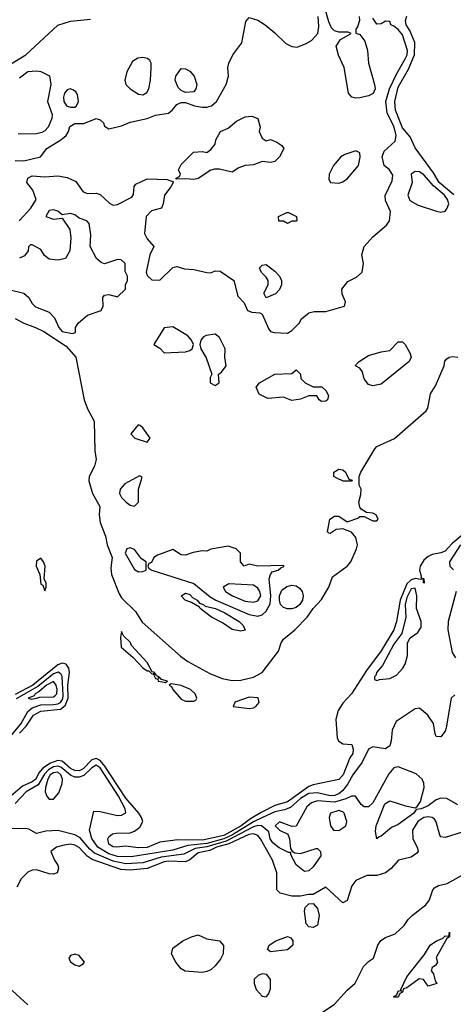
# Model space of a CAD drawing. Header units: inches. Extents: x 2380249 to 2585472, y 382747 to 546448.
# Tile 461 of 626: x 2513071 to 2515109, y 472213 to 476834. Entities that reach past the tile are written whole.
import ezdxf

# ---------------------------------------------------------------- set-up
doc = ezdxf.new("R2010")
doc.units = ezdxf.units.IN
doc.header["$MEASUREMENT"] = 0
doc.layers.add('C5417', color=7, linetype='Continuous')

msp = doc.modelspace()

# ---------------------------------------------------------------- linework, layer by layer
at = {"layer": 'C5417', "color": 4}
for points, elevation in [([(2514666.4, 476850), (2514668.2, 476830), (2514659.1, 476800.9), (2514650.4, 476790), (2514650.7, 476770.7), (2514670, 476764.4), (2514693.7, 476733.7), (2514704.9, 476690), (2514710.3, 476630), (2514738.5, 476530), (2514740.9, 476510), (2514732.1, 476487.9), (2514710, 476476.4), (2514670, 476468.3), (2514650, 476466.6), (2514631.1, 476471.1), (2514615.8, 476490), (2514596.3, 476610), (2514568.5, 476668.5), (2514558.9, 476710), (2514578.3, 476741.7), (2514628, 476770), (2514615.1, 476775.1), (2514570, 476775.1), (2514550, 476781.7), (2514535.7, 476795.7), (2514523.5, 476823.5), (2514476.8, 476990)], 8), ([(2513019.7, 476620.3), (2513099.6, 476670), (2513250, 476808.2), (2513310, 476828), (2513403.2, 476836.8)], 16), ([(2513050, 476172.7), (2513090, 476172.4), (2513168.9, 476191.1), (2513199, 476230), (2513265.2, 476270), (2513289.3, 476290), (2513301.2, 476310), (2513306.3, 476333.7), (2513330, 476346.8), (2513372.3, 476347.7), (2513430, 476370.8), (2513450, 476364.7), (2513464.7, 476350), (2513470, 476334), (2513490, 476322), (2513550, 476336), (2513590, 476354), (2513669.4, 476370.6), (2513710, 476386.8), (2513770, 476396), (2513789.4, 476410.6), (2513810, 476436), (2513830, 476446), (2513850, 476446), (2513892, 476430), (2513930, 476423), (2513950, 476423), (2513973.2, 476430), (2513996.2, 476450), (2514041.6, 476530), (2514052.3, 476570), (2514049.3, 476610.7), (2514054, 476630), (2514073.2, 476670), (2514114.2, 476725.8), (2514133.6, 476826.4), (2514150, 476844.7), (2514190, 476832.4), (2514224, 476810), (2514270, 476773), (2514321.8, 476721.8), (2514350, 476708.5), (2514374.2, 476705.8), (2514418, 476722), (2514442.7, 476737.3), (2514472.7, 476770), (2514477, 476803), (2514473, 476850)], 12), ([(2513069, 475890), (2513124, 475950), (2513148, 475990), (2513133.6, 476033.6), (2513104, 476070), (2513109, 476090), (2513130, 476100.7), (2513190, 476097.3), (2513250, 476102), (2513293.7, 476093.7), (2513335.5, 476075.5), (2513370, 476026), (2513390, 476018.8), (2513430, 476020.7), (2513450, 476014), (2513493.2, 475973.2), (2513510, 475964), (2513530, 475967.3), (2513598, 476002), (2513606.6, 476013.4), (2513609.4, 476050.6), (2513617.2, 476062.8), (2513670, 476086.8), (2513763.6, 476083.6), (2513794, 476074), (2513782, 476050), (2513751, 476010), (2513746, 475970), (2513738, 475950), (2513690, 475937.2), (2513665.5, 475910), (2513657.3, 475830), (2513670, 475806), (2513702, 475770), (2513682.8, 475730), (2513664.7, 475650), (2513670, 475634), (2513692.7, 475612.7), (2513730, 475611.3), (2513790, 475671.3), (2513810, 475676), (2513845.5, 475665.5), (2513890, 475662), (2513950, 475647.3), (2513970, 475646.8), (2513990, 475654.8), (2514013.4, 475653.4), (2514078, 475610), (2514096.9, 475536.9), (2514125.4, 475505.4), (2514142, 475470), (2514162, 475462), (2514198.8, 475458.8), (2514210, 475452), (2514241.4, 475381.4), (2514250, 475371.3), (2514266.4, 475366.4), (2514330, 475362.8), (2514350, 475376), (2514384, 475410), (2514395.3, 475430), (2514430, 475458), (2514454.6, 475465.4), (2514510, 475464), (2514598, 475490), (2514602, 475510), (2514586, 475546), (2514585.2, 475570), (2514613.8, 475606.2), (2514653.6, 475626.4), (2514681.2, 475650), (2514687, 475690), (2514679.3, 475730), (2514689.2, 475770), (2514730, 475814.8), (2514794, 475870), (2514809, 475890), (2514813.6, 475933.6), (2514790, 475986), (2514789.1, 476009.1), (2514822, 476078), (2514824, 476104), (2514809.2, 476129.2), (2514784, 476150), (2514774, 476190), (2514783.2, 476216.8), (2514836, 476264), (2514839.6, 476290), (2514830.8, 476330), (2514797.2, 476397.2), (2514791.8, 476450), (2514808.6, 476510), (2514841.3, 476578.7), (2514882.6, 476650), (2514891.4, 476670), (2514893.7, 476690), (2514870, 476763.6), (2514850, 476788.2), (2514830, 476804.5), (2514815.3, 476810), (2514810, 476826), (2514790, 476828), (2514770, 476815.3), (2514750, 476813.2), (2514730, 476842)], 8), ([(2515111.8, 476011.8), (2515042.2, 476070), (2515015.8, 476115.8), (2514930, 476232.3), (2514905.2, 476285.2), (2514870, 476327.3), (2514836.4, 476410), (2514834, 476450), (2514850, 476518), (2514898.2, 476601.8), (2514925.8, 476670), (2514927.2, 476727.2), (2514904.2, 476784.2), (2514886.9, 476810), (2514883.5, 476830), (2514890, 476850.8)], 4), ([(2513070, 476560.7), (2513110, 476590.7), (2513150, 476594.8), (2513170, 476590.8), (2513210.7, 476570.7), (2513217.3, 476530), (2513202, 476450), (2513223, 476390), (2513222, 476370), (2513205.5, 476330), (2513190, 476312.3), (2513175.8, 476304.2), (2513150, 476298.7), (2513063.6, 476296.4)], 12), ([(2513026.4, 475566.4), (2513091, 475550), (2513114.8, 475530), (2513130, 475502), (2513146, 475486), (2513210, 475462), (2513235.3, 475435.3), (2513254.8, 475390), (2513271.3, 475370), (2513318.6, 475361.4), (2513333.2, 475366.8), (2513334, 475390), (2513345.2, 475410), (2513369.5, 475430.5), (2513390, 475446.8), (2513454, 475470), (2513464, 475490), (2513462, 475530), (2513470, 475542), (2513490, 475544.7), (2513530, 475534), (2513568, 475570), (2513568, 475590), (2513578, 475610), (2513578, 475630), (2513567.3, 475652.7), (2513566, 475690), (2513547.3, 475707.3), (2513530, 475708), (2513470, 475688), (2513454.6, 475694.6), (2513432.7, 475712.7), (2513402.7, 475770), (2513404.7, 475824.7), (2513398, 475878), (2513386, 475890), (2513350, 475902), (2513330, 475919), (2513310, 475924), (2513270, 475918), (2513250, 475935.3), (2513230, 475942), (2513210, 475938), (2513194, 475910), (2513230, 475898), (2513270, 475902), (2513306, 475850), (2513311.3, 475810), (2513306, 475750), (2513286, 475714), (2513250, 475705.2), (2513209.5, 475709.5), (2513187.2, 475727.2), (2513170, 475755.3), (2513130, 475778), (2513122, 475778), (2513112, 475768), (2513111.3, 475750), (2513093.7, 475726.3), (2513070, 475715.3)], 8), ([(2513050, 475432.4), (2513090, 475410.2), (2513144.9, 475390), (2513183.8, 475370), (2513290, 475302.6), (2513334.6, 475250), (2513373.8, 475050), (2513390, 475007.3), (2513420.5, 474950), (2513424.6, 474810), (2513430.5, 474770), (2513422, 474738), (2513398, 474690), (2513396.5, 474670), (2513412.9, 474610), (2513447.2, 474550), (2513444.8, 474510), (2513450, 474474), (2513475, 474410), (2513482, 474370), (2513505.4, 474310), (2513499, 474261), (2513502.2, 474230), (2513538.8, 474138.8), (2513550, 474120.4), (2513615.9, 474055.9), (2513646.7, 474006.7), (2513826.9, 473846.9), (2513862, 473822), (2513964.7, 473764.7), (2514022.5, 473742.5), (2514070, 473733.1), (2514110, 473733.4), (2514170, 473748.7), (2514210, 473770.4), (2514287, 473870), (2514299.6, 473910), (2514310, 473927.3), (2514364.5, 473970), (2514422, 474030), (2514449.6, 474070.3), (2514490, 474113), (2514523.6, 474170), (2514541, 474219), (2514610, 474268.9), (2514627.2, 474290), (2514654.3, 474350), (2514658, 474370), (2514650, 474404), (2514630, 474429.3), (2514590, 474444), (2514558, 474442), (2514530, 474422), (2514524, 474424), (2514518, 474430), (2514529, 474490), (2514550, 474504.7), (2514570, 474504.7), (2514610, 474478), (2514664, 474496), (2514670, 474502), (2514690, 474502), (2514730, 474482), (2514750, 474482), (2514755.3, 474490), (2514746, 474510), (2514730, 474518), (2514700.4, 474520.4), (2514676.4, 474536.4), (2514670, 474546), (2514665.2, 474570), (2514674.6, 474605.4), (2514675.3, 474630), (2514666, 474650), (2514666, 474690), (2514674, 474710), (2514739.3, 474820.7), (2514749.2, 474830.8), (2514831.9, 474868.1), (2514981.5, 474998.5), (2514989.4, 475010.6), (2515002, 475078), (2515024.7, 475115.3), (2515065.2, 475210), (2515069.1, 475230.9), (2515078, 475242), (2515089.3, 475250.7), (2515106.3, 475253.7), (2515130, 475250.6)], 4), ([(2515235.6, 474484.4), (2515103.7, 474376.3), (2515070, 474339.7), (2515050, 474331.3), (2515010, 474324.7), (2514990, 474315.1), (2514970, 474297.4), (2514953.4, 474270), (2514950.2, 474250), (2514958.4, 474221.6), (2514956, 474216), (2514970.6, 474210), (2514971, 474191), (2514974, 474190), (2514969.1, 474190.9), (2514969.1, 474209.1), (2514953.7, 474206.3), (2514931.5, 474211.5), (2514910, 474204.4), (2514890, 474186.2), (2514858.8, 474110), (2514841.5, 474010), (2514829.2, 473970), (2514770, 473871.1), (2514700.7, 473779.3), (2514630.2, 473669.8), (2514590, 473625.6), (2514567.8, 473592.2), (2514555.9, 473550), (2514563, 473463), (2514569.5, 473449.5), (2514590, 473434.9), (2514631.9, 473431.9), (2514638.4, 473410), (2514636.4, 473390), (2514622.8, 473370), (2514591.7, 473290), (2514570, 473267.3), (2514450, 473243.1), (2514430, 473235.3), (2514330, 473163.4), (2514270, 473145.6), (2514206.5, 473113.5), (2514156.4, 473083.6), (2514111.7, 473050), (2514030, 473005.1), (2513930, 472982.8), (2513815, 472985), (2513730, 472974), (2513670, 472948.1), (2513627.9, 472947.9), (2513570, 472955.6), (2513526, 472950), (2513510, 472952), (2513490, 472964.5), (2513485.1, 472990), (2513490, 472998.8), (2513507.7, 473012.3), (2513523.9, 473016.1), (2513590, 473017.6), (2513610, 473024.9), (2513636, 473044), (2513649.7, 473070), (2513643.8, 473090), (2513630.9, 473110), (2513570, 473180.3), (2513470.9, 473330.9), (2513450, 473357.2), (2513430, 473366.5), (2513410, 473360.3), (2513370, 473318.5), (2513350, 473309.1), (2513330, 473309.9), (2513310, 473319), (2513270, 473353.3), (2513250, 473357.1), (2513215.6, 473344.4), (2513179.4, 473320.6), (2513161.5, 473298.5), (2513146.7, 473270), (2513130, 473257.1), (2513084.1, 473235.9), (2513030.1, 473189.9)], 4), ([(2515142.6, 474370), (2515090.4, 474290), (2515092.7, 474270), (2515110, 474252.7)], 8), ([(2515121.5, 474150), (2515084.4, 474010), (2515082.8, 473970), (2515103.7, 473863.7), (2515118.4, 473838.4)], 8), ([(2513070, 473486), (2513102, 473518), (2513135.4, 473570), (2513170, 473588.1), (2513262.5, 473597.5), (2513284.8, 473615.2), (2513298.6, 473650), (2513298, 473710), (2513305.6, 473770), (2513302.6, 473790), (2513289.7, 473809.8), (2513270, 473813.3), (2513250, 473805.5), (2513132.6, 473710), (2513050, 473667.6)], 4), ([(2513027.9, 473470), (2513077.5, 473530), (2513110, 473587.6), (2513130, 473605), (2513170, 473618.4), (2513230, 473619.5), (2513250, 473622.6), (2513262.7, 473630), (2513273.7, 473646.3), (2513276, 473664), (2513270.5, 473750.6), (2513264.5, 473764.5), (2513252, 473772), (2513230, 473763.2), (2513155.7, 473704.3), (2513053.8, 473646.2)], 8), ([(2515115.3, 473664.7), (2515098, 473650), (2515074.9, 473510), (2515070, 473495.3), (2515050, 473468.7), (2515028.7, 473470), (2515022.7, 473482.7), (2515015.1, 473530), (2514989.6, 473569.6), (2514950, 473602), (2514930, 473599), (2514839.8, 473540.2), (2514821.1, 473498.9), (2514817.1, 473450), (2514810, 473426.6), (2514790, 473411.8), (2514730, 473421.3), (2514710, 473409.5), (2514680.3, 473350), (2514636.2, 473290), (2514612.7, 473247.3), (2514590, 473216.9), (2514570, 473200.9), (2514550, 473193.1), (2514530, 473191.8), (2514470, 473204.8), (2514430, 473202), (2514390, 473179.4), (2514343.4, 473136.6), (2514315.2, 473124.8), (2514270, 473116), (2514212, 473090), (2514170, 473069.3), (2514071.3, 473008.6), (2514030, 472989.2), (2513950, 472967.6), (2513861.2, 472958.8), (2513790, 472936.8), (2513594.6, 472905.4), (2513530, 472906.9), (2513490, 472919.5), (2513438.3, 472950), (2513409.6, 472990.4), (2513399.5, 473030), (2513420.2, 473119.8), (2513450, 473118), (2513530, 473099.3), (2513550, 473100.5), (2513569.3, 473110.7), (2513567.3, 473130), (2513535, 473190), (2513450, 473322.5), (2513430, 473334.5), (2513410, 473322.8), (2513372.9, 473287.2), (2513350, 473278.5), (2513330, 473279.3), (2513310, 473287.6), (2513265.1, 473325.1), (2513250, 473331.1), (2513230, 473326.9), (2513206.6, 473313.4), (2513187, 473293), (2513157.3, 473242.7), (2513101.3, 473210), (2513050, 473155.1)], 8), ([(2515130, 473149.3), (2515078.5, 473178.5), (2515050, 473179.7), (2515028.2, 473171.8), (2514990, 473144.2), (2514958, 473130), (2514933.7, 473126.3), (2514922.8, 473110), (2514850, 473057), (2514817.6, 473042.4), (2514770, 473001.2), (2514760.7, 472999.3), (2514749.3, 472989.3), (2514743.7, 473023.7), (2514746, 473050), (2514786.3, 473153.7), (2514810, 473167.3), (2514883.9, 473143.9), (2514930, 473134.8), (2514939.5, 473140.5), (2514954.9, 473165.1), (2514971, 473230), (2514969.7, 473250), (2514962, 473270), (2514934.6, 473294.6), (2514850, 473327.8), (2514830, 473322), (2514805.7, 473294.3), (2514730, 473158), (2514710, 473139), (2514690, 473139), (2514675.3, 473150), (2514649.2, 473189.2), (2514630, 473189.4), (2514603.5, 473176.5), (2514550, 473162), (2514470, 473167.4), (2514442, 473158), (2514420.6, 473139.4), (2514370, 473048.7), (2514350, 473048), (2514291.3, 473068.7), (2514271.3, 473050), (2514292, 473030), (2514331.1, 473011.1), (2514338.8, 472990), (2514343.6, 472943.6), (2514351.3, 472931.3), (2514363.6, 472923.6), (2514390, 472921), (2514464.7, 472944.7), (2514470, 472944.7), (2514484.7, 472930), (2514486, 472910), (2514450, 472857.2), (2514430, 472839), (2514410, 472835.3), (2514370, 472868), (2514346, 472914), (2514346, 472926), (2514334, 472926), (2514290, 472947.3), (2514260.7, 472970), (2514248.2, 472990), (2514242, 473022), (2514208, 473050), (2514190, 473051.4), (2514170, 473045.2), (2514041.1, 472978.9), (2513950, 472952.2), (2513895.7, 472944.3), (2513843.2, 472916.8), (2513736.2, 472903.8), (2513650, 472876.5), (2513570, 472872.1), (2513510, 472884.7), (2513422.2, 472922.2), (2513400.5, 472940.5), (2513354.8, 472994.8), (2513330, 473007.6), (2513250, 473028.2), (2513194.2, 473025.8), (2513150, 473014), (2513114, 473034), (2513097.6, 473037.6), (2513010, 473036.2)], 12), ([(2515150, 473021), (2515070, 472995.1), (2515050, 472999.3), (2515045.9, 473005.9), (2515028.7, 473068.7), (2515021, 473081), (2515009.8, 473089.8), (2514992.9, 473092.9), (2514970, 473088.8), (2514941.5, 473070), (2514916.9, 473030), (2514918.7, 472990), (2514939.1, 472950), (2514942.8, 472930), (2514938, 472922), (2514910, 472902.7), (2514850.7, 472889.3), (2514816, 472850), (2514790, 472829.4), (2514750, 472818), (2514702.5, 472817.5), (2514650, 472793.2), (2514631.7, 472768.3), (2514610, 472699.3), (2514590, 472689.5), (2514510, 472762), (2514450, 472728.7), (2514428.7, 472728.7), (2514390, 472719.5), (2514350, 472719.7), (2514294.9, 472734.9), (2514279.3, 472750), (2514279.6, 472830), (2514259.6, 472890), (2514202.5, 472990), (2514190, 473004.5), (2514170, 473013.2), (2514147.2, 473010), (2514054.5, 472965.5), (2513996.5, 472950), (2513964.7, 472935.3), (2513910, 472923.7), (2513870, 472890.8), (2513850, 472882), (2513770, 472884.5), (2513750, 472881), (2513670.1, 472849.9), (2513590, 472842.9), (2513545.9, 472845.9), (2513411.8, 472891.8), (2513388.5, 472908.5), (2513350, 472948.4), (2513330, 472960.4), (2513310, 472964), (2513279.9, 472960.1), (2513244.7, 472950), (2513218, 472930), (2513234.4, 472890), (2513250, 472866), (2513254, 472850), (2513247.3, 472830), (2513230, 472824.2), (2513210, 472825.1), (2513150, 472844), (2513130, 472842), (2513110, 472833.2), (2513078.8, 472801.2), (2513057.5, 472762.5)], 16), ([(2514488.3, 472171.7), (2514550, 472213), (2514610, 472278.8), (2514647.5, 472312.5), (2514687, 472390), (2514710, 472414), (2514734, 472430), (2514753.3, 472490), (2514767.7, 472512.3), (2514790, 472526.7), (2514835.8, 472544.2), (2514878, 472582), (2514896, 472610), (2514916, 472630), (2514980.1, 472679.9), (2514997.4, 472702.6), (2515012, 472750), (2515021, 472759), (2515039, 472770), (2515079.5, 472780.5), (2515150, 472818.9)], 16), ([(2512999.3, 472310), (2513110, 472210.4)], 16)]:
    msp.add_lwpolyline(points, dxfattribs=dict(at, elevation=elevation))
for points, elevation in [([(2513650, 476657.6), (2513625.5, 476654.5), (2513601.7, 476638.3), (2513574.4, 476590), (2513565.5, 476550), (2513570.6, 476530), (2513590.6, 476510), (2513630, 476484.9), (2513650, 476482.4), (2513668, 476492), (2513678.7, 476510), (2513686.3, 476550), (2513689.6, 476610), (2513689.5, 476629.5), (2513682.5, 476642.5), (2513671.4, 476651.4)], 16), ([(2513850, 476493.2), (2513830, 476502), (2513816, 476516), (2513801.2, 476550), (2513805.2, 476570), (2513830, 476604.7), (2513850, 476604), (2513870, 476593.4), (2513890.4, 476570), (2513903, 476530), (2513898.8, 476510), (2513890, 476495.3)], 12), ([(2513310, 476509.5), (2513294.9, 476505.1), (2513282.4, 476490), (2513276.4, 476470), (2513278.4, 476450), (2513291, 476430), (2513310, 476423.1), (2513330, 476424.4), (2513338, 476430), (2513347.3, 476450), (2513342.7, 476482.7), (2513335.4, 476495.4), (2513323.9, 476503.9)], 16), ([(2514230, 476266), (2514250, 476272), (2514279.6, 476259.6), (2514303.6, 476243.6), (2514312, 476230), (2514292, 476190), (2514270, 476168), (2514250, 476164), (2514211.1, 476168.9), (2514170, 476153.2), (2514130, 476149.3), (2514101.6, 476138.4), (2514070, 476119), (2514010, 476133.2), (2513987.1, 476132.9), (2513970, 476128.7), (2513910, 476089), (2513890, 476084), (2513852, 476088), (2513806, 476086), (2513806, 476090), (2513822, 476098), (2513826, 476110), (2513818, 476130), (2513830, 476154), (2513887.3, 476212.7), (2513930, 476216), (2513950, 476211.3), (2513970, 476224.7), (2513989, 476250), (2513993.2, 476270), (2514015.3, 476310), (2514050, 476324.9), (2514090, 476358.8), (2514130, 476378.8), (2514162, 476382), (2514190, 476371.3), (2514201, 476330), (2514196, 476310), (2514210, 476278)], 8), ([(2514650, 476218.4), (2514598.7, 476201.3), (2514580.5, 476190), (2514545.5, 476150), (2514524.9, 476110), (2514523.5, 476083.5), (2514530.9, 476070.9), (2514570, 476067.3), (2514590, 476074), (2514611.5, 476088.5), (2514662.7, 476150), (2514671.7, 476188.3), (2514669, 476210)], 12), ([(2514930, 476121.2), (2514911.3, 476110), (2514914.8, 476070), (2514894.8, 476010), (2514904.9, 475984.9), (2514943.9, 475963.9), (2515030, 475935.5), (2515050, 475930.5), (2515070, 475935.5), (2515080.5, 475950), (2515086.9, 475970), (2515082, 475990), (2515067.1, 476010), (2515014.9, 476054.9), (2514970, 476106.6), (2514950, 476120.9)], 8), ([(2514330, 475878), (2514310, 475888), (2514288.4, 475888.4), (2514288, 475910), (2514326, 475930), (2514334, 475930), (2514372, 475910), (2514374, 475890), (2514370, 475888), (2514350, 475888)], 8), ([(2514230, 475528), (2514218, 475550), (2514238, 475590), (2514238, 475610), (2514230, 475626), (2514207.3, 475647.3), (2514198, 475670), (2514210, 475682), (2514230, 475684.7), (2514270, 475654), (2514292, 475630), (2514302, 475610), (2514302, 475590), (2514292.7, 475567.3), (2514272.7, 475547.3)], 8), ([(2513790, 475392.3), (2513750, 475388.7), (2513702, 475310), (2513730, 475292), (2513750, 475271.3), (2513850, 475276), (2513870, 475281), (2513882, 475290), (2513888, 475310), (2513878, 475330), (2513862, 475350)], 8), ([(2513990, 475359), (2513947.7, 475352.3), (2513934.8, 475345.2), (2513922, 475330), (2513918, 475310), (2513922, 475290), (2513947.9, 475247.9), (2513974, 475170), (2513965.4, 475154.6), (2513966, 475130), (2513990, 475118), (2514008, 475130), (2514006, 475170), (2514020.2, 475179.8), (2514042, 475210), (2514035.3, 475250), (2514036, 475290), (2514010, 475342)], 8), ([(2514730, 475115.1), (2514710, 475121.2), (2514690, 475148.7), (2514682, 475182), (2514670, 475198), (2514649.4, 475209.4), (2514650, 475214), (2514666, 475230), (2514710, 475258), (2514770, 475276), (2514810, 475282), (2514850, 475322), (2514870, 475322), (2514882, 475310), (2514904.7, 475270), (2514911.3, 475250), (2514902, 475230), (2514770, 475123.7)], 4), ([(2514450, 475111.3), (2514491.6, 475111.6), (2514510, 475094), (2514522, 475070), (2514518, 475050), (2514510, 475044), (2514490, 475042), (2514478, 475050), (2514468, 475068), (2514449, 475069), (2514430, 475069.2), (2514390, 475052.7), (2514350, 475047), (2514310, 475062), (2514236.4, 475056.4), (2514196.4, 475076.4), (2514182, 475110), (2514198, 475130), (2514270, 475171), (2514350, 475174), (2514370, 475191.3), (2514390.9, 475170.9), (2514392, 475150), (2514412, 475130)], 4), ([(2513627.1, 474932.9), (2513594, 474890), (2513612, 474870), (2513670, 474851.3), (2513684, 474870), (2513650, 474918), (2513638, 474930)], 8), ([(2513633.6, 474693.6), (2513564.7, 474655.3), (2513544, 474630), (2513540.7, 474610), (2513550, 474591.3), (2513571.3, 474570), (2513590, 474556), (2513610, 474551), (2513629, 474570), (2513629, 474630), (2513647.3, 474687.3)], 8), ([(2514630, 474668), (2514591.3, 474668.7), (2514562, 474682), (2514548, 474690), (2514548, 474710), (2514570, 474724.7), (2514590, 474722), (2514602, 474710), (2514618, 474678), (2514632.7, 474672.7)], 4), ([(2513590, 474355.3), (2513574, 474350), (2513566.8, 474330), (2513610, 474254), (2513630, 474242), (2513650, 474244.7), (2513666, 474250), (2513666, 474290), (2513643.1, 474303.1), (2513610, 474348)], 8), ([(2514050, 474362.9), (2513970, 474349.2), (2513950, 474339.3), (2513930, 474340.7), (2513886.6, 474333.4), (2513850, 474321.2), (2513830, 474322), (2513790, 474348), (2513718.8, 474321.2), (2513702, 474310), (2513690, 474286), (2513678, 474282), (2513674, 474270), (2513678, 474258), (2513692, 474250), (2513890, 474187.4), (2513965.8, 474125.8), (2513992.7, 474110), (2514150, 474042.6), (2514190, 474034.9), (2514210, 474040.7), (2514230, 474057.3), (2514247.7, 474092.3), (2514250.8, 474130), (2514242.9, 474210), (2514249.3, 474230.7), (2514258, 474242), (2514286, 474250), (2514298, 474262), (2514312.9, 474267.1), (2514312.3, 474272.3), (2514190.7, 474269.3), (2514150, 474278), (2514126, 474270), (2514108, 474290), (2514108.7, 474330), (2514088.7, 474350)], 8), ([(2513170, 474306.6), (2513150, 474292.7), (2513147.9, 474270), (2513166.4, 474230), (2513170, 474184.7), (2513179.8, 474179.8), (2513190, 474154), (2513195.3, 474170), (2513195.3, 474190), (2513186, 474210), (2513191.3, 474268.7), (2513182.9, 474290)], 4), ([(2514054, 474186), (2514026.8, 474170), (2514038, 474150), (2514071.3, 474130), (2514130, 474105.3), (2514170, 474100.3), (2514190, 474106.7), (2514203.6, 474130), (2514199.7, 474150), (2514190, 474166.6), (2514170, 474179.6)], 12), ([(2514110, 473963.7), (2514070, 473971.8), (2514023.5, 474003.5), (2513972.7, 474030), (2513919, 474070), (2513916.5, 474076.5), (2513878.6, 474098.6), (2513848.7, 474110), (2513829.5, 474130.5), (2513850, 474142.8), (2513870, 474135.5), (2513882.5, 474122.5), (2513904.7, 474110), (2513915.9, 474095.9), (2513934.8, 474090), (2513942, 474082), (2513990.7, 474070), (2514035.5, 474050), (2514103, 474010), (2514122, 473990), (2514130, 473968.7)], 4), ([(2514350, 474068.2), (2514330, 474068.3), (2514310, 474075.6), (2514296.9, 474090), (2514291.2, 474110), (2514291.2, 474130), (2514303.1, 474156.9), (2514325.7, 474174.3), (2514350, 474180.4), (2514370, 474177.1), (2514386.6, 474166.6), (2514399.1, 474150), (2514403, 474130), (2514400.5, 474110), (2514388, 474090), (2514370, 474075.6)], 4), ([(2514930, 474166), (2514910, 474162.4), (2514890, 474122), (2514882.7, 474090), (2514885.3, 474030), (2514867.3, 473952.7), (2514830, 473903.7), (2514776.7, 473803.3), (2514748, 473770), (2514744.5, 473755.5), (2514738, 473750), (2514738, 473738), (2514750, 473732), (2514762, 473738), (2514810, 473742), (2514841.7, 473758.3), (2514871.8, 473790), (2514882.9, 473810), (2514893.2, 473850), (2514893.2, 473910), (2514906.6, 473933.4), (2514941.6, 473958.4), (2514957.1, 473982.9), (2514958, 474010), (2514935.6, 474070), (2514936.8, 474130)], 8), ([(2513550, 473962), (2513544.9, 473935.1), (2513548.4, 473888.4), (2513602, 473842), (2513650, 473791.3), (2513670, 473778), (2513678, 473778), (2513690, 473764.7), (2513698, 473762), (2513706, 473770), (2513694, 473774), (2513670, 473817.2), (2513597.2, 473897.2), (2513590, 473912.3), (2513560.7, 473940.7)], 4), ([(2513230, 473727.6), (2513197, 473710), (2513161.4, 473678.6), (2513143.1, 473670), (2513139.6, 473660.4), (2513111, 473650), (2513124.8, 473644.8), (2513150, 473649.2), (2513165.6, 473654.4), (2513230, 473655.8), (2513238.2, 473661.8), (2513245.6, 473670), (2513246.9, 473690), (2513242.6, 473710)], 12), ([(2513710, 473766), (2513702, 473758), (2513710, 473742), (2513719.6, 473739.6), (2513722, 473730), (2513750, 473724.7), (2513756.4, 473723.6), (2513766, 473730), (2513738, 473738), (2513730, 473746), (2513722, 473742), (2513726, 473750), (2513714.6, 473754.6)], 4), ([(2513783.6, 473716.4), (2513774, 473710), (2513784.7, 473704.7), (2513791.3, 473690), (2513830, 473644.9), (2513850, 473636.3), (2513890, 473636), (2513899.3, 473640.7), (2513904, 473650), (2513895.1, 473670), (2513873.2, 473690), (2513830, 473709.2)], 4), ([(2514150, 473654), (2514087.5, 473632.5), (2514082, 473630), (2514074, 473610), (2514150, 473600.5), (2514170, 473603.8), (2514181.2, 473610), (2514197, 473630), (2514191.9, 473651.9)], 4), ([(2513250, 473302.7), (2513230, 473299.8), (2513214.6, 473290), (2513203.8, 473270), (2513192.4, 473230), (2513190.7, 473210), (2513198.8, 473190), (2513210, 473176), (2513230, 473174.8), (2513255.3, 473204.7), (2513271.4, 473248.6), (2513272.6, 473270), (2513264.4, 473290)], 12), ([(2514570, 473122.7), (2514531.3, 473110), (2514524.7, 473090), (2514531.3, 473050), (2514546, 473030), (2514570, 473028.2), (2514604, 473050), (2514609, 473070), (2514595.1, 473110), (2514590, 473116)], 16), ([(2514450, 472572.7), (2514430, 472576), (2514418, 472590), (2514409.4, 472650.6), (2514413.2, 472666.8), (2514430, 472684.7), (2514450, 472686), (2514470, 472662), (2514478, 472630), (2514470, 472584)], 16), ([(2513930, 472362.6), (2513866.1, 472366.1), (2513848.7, 472368.7), (2513830, 472379.6), (2513804.7, 472410), (2513785.1, 472450), (2513790, 472476), (2513838, 472510), (2513878, 472530), (2513910, 472538.8), (2513950, 472520.7), (2514010.4, 472510.4), (2514028.3, 472488.3), (2514027.2, 472450), (2514015.1, 472424.9), (2513990, 472393.3), (2513970, 472375.1), (2513950, 472366)], 16), ([(2514250, 472459), (2514235.3, 472470), (2514244, 472490), (2514274, 472510), (2514330, 472530.4), (2514345.2, 472525.2), (2514354.9, 472510), (2514354.4, 472490), (2514330, 472467.8)], 16), ([(2514990, 472298), (2514969, 472329), (2514948, 472332), (2514890, 472289.3), (2514875.3, 472284.7), (2514870.7, 472270), (2514856.9, 472263.1), (2514850, 472246), (2514830, 472246), (2514829.5, 472250), (2514843.1, 472256.9), (2514850, 472274.8), (2514858, 472278), (2514866, 472274), (2514862, 472282), (2514890, 472341), (2514973.3, 472446.7), (2514999.3, 472490), (2515030, 472510.6), (2515058, 472522), (2515070, 472534.8), (2515087.3, 472532.7), (2515090.7, 472550.7), (2515090.8, 472530), (2515078, 472522), (2515027.5, 472432.5), (2515034, 472410), (2515024.7, 472395.3), (2515010, 472386), (2515004.7, 472370), (2515016, 472356), (2515023.6, 472323.6), (2515031.3, 472310)], 12), ([(2513330, 472448.7), (2513310, 472442), (2513302.8, 472430), (2513310, 472412), (2513330, 472398), (2513350, 472392), (2513370, 472402), (2513375.3, 472410), (2513350, 472442)], 24), ([(2514210, 472356), (2514191.6, 472348.5), (2514172.7, 472330), (2514172.4, 472310), (2514182.8, 472282.7), (2514210, 472250.7), (2514230, 472247.7), (2514240.1, 472259.9), (2514250, 472284.7), (2514250, 472328.7), (2514232.9, 472352.9)], 24)]:
    msp.add_lwpolyline(points, close=True, dxfattribs=dict(at, elevation=elevation))

doc.saveas('drawing.dxf')
